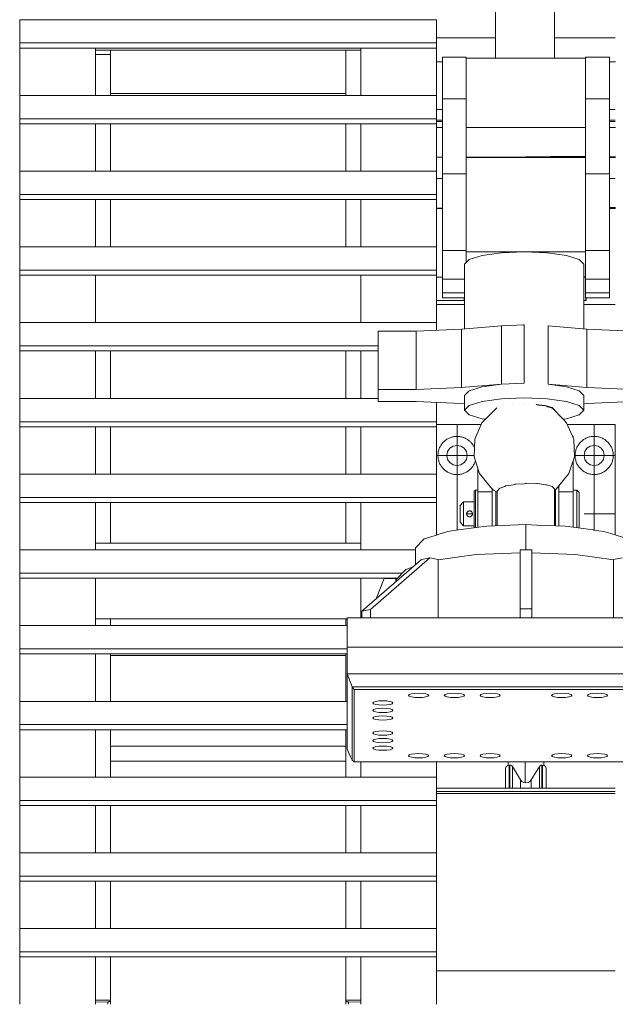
# Model space of a CAD drawing. Header units: millimetres. Extents: x 53746 to 116821, y -810352 to -765802.
# Tile 327 of 347: x 99537 to 100037, y -773800 to -772974. Entities that reach past the tile are written whole.
import ezdxf

# ---------------------------------------------------------------- set-up
doc = ezdxf.new("R2010")
doc.units = ezdxf.units.MM
doc.header["$MEASUREMENT"] = 0
doc.linetypes.add('DGN Style 2', pattern=[1526.188139, 1017.458759, -508.72938])
doc.linetypes.add('DGN Style 4', pattern=[2290.351719, 1144.460571, -572.230286, 1.430576, -572.230286])
for name, color, linetype, lineweight in [('Main Cradle Rails', 7, 'Continuous', 0), ('Side Cradle Tower', 7, 'Continuous', 0), ('Side Cradle Tower Rail Frame', 7, 'Continuous', 0)]:
    doc.layers.add(name, color=color, linetype=linetype, lineweight=lineweight)

# ---------------------------------------------------------------- blocks, each defined once
blk = doc.blocks.new('*U57')
at = {"layer": 'Side Cradle Tower', "color": 7, "linetype": 'Continuous', "lineweight": 0}
for p, q in [((14254.2, 15103.07), (14603.79, 15103.07)), ((14653.3, 15087.97), (14603.79, 15087.97)), ((14753.68, 15087.97), (14702.7, 15087.97)), ((14254.2, 15079.28), (14254.2, 15083.52)), ((14254.2, 15083.52), (14603.79, 15083.52)), ((14254.2, 15079.28), (14254.2, 15039.52)), ((14254.2, 15079.28), (14603.79, 15079.28)), ((14317.7, 15039.52), (14317.7, 15079.28)), ((14540.23, 15077.42), (14317.7, 15077.42)), ((14330.26, 15077.42), (14330.26, 15073.92)), ((14527.67, 15077.42), (14527.67, 15041.13)), ((14540.23, 15039.52), (14540.23, 15079.28)), ((14603.79, 15079.28), (14603.79, 15083.52)), ((14254.2, 15068.92), (14254.2, 15056.88)), ((14317.7, 15073.92), (14330.26, 15073.92)), ((14330.26, 15041.13), (14330.26, 15073.92)), ((14603.73, 15067.76), (14608.73, 15067.76)), ((14608.73, 15071.71), (14628.73, 15071.71)), ((14728.68, 15070.66), (14628.73, 15070.66)), ((14748.68, 15071.71), (14728.68, 15071.71)), ((14748.68, 15067.76), (14753.73, 15067.76)), ((14317.7, 15055.91), (14317.7, 15055.91)), ((14540.23, 15055.91), (14540.23, 15055.91)), ((14254.2, 15039.52), (14603.79, 15039.52)), ((14527.67, 15041.13), (14330.26, 15041.13)), ((14330.26, 15041.13), (14330.26, 15039.52)), ((14330.26, 15041.13), (14330.26, 15041.13)), ((14527.67, 15039.52), (14527.67, 15041.13)), ((14527.68, 15041.13), (14527.67, 15041.13)), ((14608.73, 15036.54), (14628.73, 15036.54)), ((14748.68, 15036.54), (14728.68, 15036.54)), ((14608.73, 15027.76), (14603.79, 15027.76)), ((14753.68, 15027.76), (14748.68, 15027.76)), ((14254.2, 15015.74), (14254.2, 15019.98)), ((14254.2, 15019.98), (14603.79, 15019.98)), ((14603.79, 15015.74), (14603.79, 15019.98)), ((14608.73, 15018.82), (14603.79, 15018.82)), ((14753.68, 15018.82), (14748.68, 15018.82)), ((14254.2, 15015.74), (14254.2, 14975.98)), ((14254.2, 15015.74), (14603.79, 15015.74)), ((14317.7, 14975.98), (14317.7, 15015.74)), ((14330.26, 15015.74), (14330.26, 14975.98)), ((14527.67, 14975.98), (14527.67, 15015.74)), ((14540.23, 14975.98), (14540.23, 15015.74)), ((14603.73, 15012.58), (14608.73, 15012.58)), ((14603.79, 15017.78), (14608.73, 15017.78)), ((14628.73, 15012.58), (14728.68, 15012.58)), ((14748.68, 15017.78), (14753.68, 15017.78)), ((14748.68, 15012.58), (14753.73, 15012.58)), ((14317.7, 15001.62), (14317.7, 15001.63)), ((14540.23, 15001.63), (14540.23, 15001.62)), ((14603.73, 14987.72), (14608.73, 14987.75)), ((14608.73, 14987.59), (14603.73, 14987.59)), ((14628.73, 14987.84), (14728.68, 14988.31)), ((14728.68, 14987.58), (14628.73, 14987.58)), ((14728.68, 14988.31), (14699.35, 14988.17)), ((14748.68, 14988.41), (14753.73, 14988.43)), ((14753.73, 14988.43), (14748.68, 14988.41)), ((14753.73, 14987.58), (14748.68, 14987.58)), ((14254.2, 14975.98), (14603.79, 14975.98)), ((14603.79, 14969.77), (14608.73, 14969.77)), ((14608.73, 14973.65), (14628.73, 14973.65)), ((14748.68, 14973.65), (14728.68, 14973.65)), ((14748.68, 14969.77), (14753.68, 14969.77)), ((14254.2, 14952.2), (14254.2, 14956.43)), ((14254.2, 14956.43), (14603.79, 14956.43)), ((14254.2, 14952.2), (14254.2, 14912.43)), ((14254.2, 14952.2), (14603.79, 14952.2)), ((14317.7, 14912.43), (14317.7, 14952.2)), ((14330.26, 14952.2), (14330.26, 14912.43)), ((14527.67, 14912.43), (14527.67, 14952.2)), ((14540.23, 14912.43), (14540.23, 14952.2)), ((14603.79, 14952.2), (14603.79, 14956.43)), ((14603.73, 14944.91), (14608.73, 14944.94)), ((14608.73, 14944.78), (14603.73, 14944.78)), ((14748.68, 14945.6), (14753.73, 14945.62)), ((14753.73, 14945.62), (14748.68, 14945.6)), ((14753.73, 14944.77), (14748.68, 14944.77)), ((14254.2, 14912.43), (14603.79, 14912.43)), ((14608.73, 14909.47), (14628.73, 14909.47)), ((14628.73, 14908.42), (14628.73, 14899.36)), ((14677.3, 14908.42), (14628.73, 14908.42)), ((14748.68, 14909.47), (14728.68, 14909.47)), ((14254.2, 14888.65), (14254.2, 14892.89)), ((14254.2, 14892.89), (14603.79, 14892.89)), ((14254.2, 14888.65), (14254.2, 14848.89)), ((14254.2, 14888.65), (14603.79, 14888.65)), ((14317.7, 14848.89), (14317.7, 14888.65)), ((14540.23, 14848.89), (14540.23, 14888.65)), ((14608.73, 14887.16), (14603.73, 14887.16)), ((14603.79, 14888.65), (14603.79, 14892.89)), ((14727.3, 14887.19), (14728.68, 14887.17)), ((14608.73, 14885.49), (14627.3, 14885.49)), ((14748.68, 14885.49), (14728.68, 14885.49)), ((14608.73, 14873.98), (14627.3, 14873.98)), ((14627.3, 14869.7), (14608.73, 14869.7)), ((14748.68, 14873.98), (14728.68, 14873.98)), ((14728.68, 14869.7), (14748.68, 14869.7)), ((14626.96, 14867.44), (14603.73, 14867.44)), ((14627.3, 14864), (14603.73, 14864)), ((14753.68, 14864), (14727.3, 14864)), ((14254.2, 14848.89), (14603.79, 14848.89)), ((14658.27, 14846.24), (14624.82, 14843.41)), ((14677.28, 14847.01), (14658.27, 14846.24)), ((14658.27, 14846.24), (14658.27, 14797.31)), ((14677.28, 14847.01), (14676.29, 14846.97)), ((14677.28, 14798.08), (14677.28, 14847.01)), ((14697.26, 14846.15), (14729.72, 14843.41)), ((14697.27, 14846.15), (14697.26, 14846.15)), ((14697.26, 14846.15), (14697.26, 14797.22)), ((14554.8, 14841.86), (14554.8, 14792.93)), ((14554.8, 14841.86), (14586.81, 14841.86)), ((14624.82, 14843.41), (14586.81, 14841.86)), ((14586.81, 14841.86), (14586.81, 14792.93)), ((14624.82, 14843.41), (14624.82, 14794.48)), ((14729.72, 14843.41), (14729.72, 14794.48)), ((14729.72, 14843.41), (14767.73, 14841.86)), ((14254.2, 14825.11), (14254.2, 14829.34)), ((14254.2, 14829.34), (14554.8, 14829.34)), ((14254.2, 14825.11), (14254.2, 14785.35)), ((14254.2, 14825.11), (14554.8, 14825.11)), ((14317.7, 14785.35), (14317.7, 14825.11)), ((14330.26, 14825.11), (14330.26, 14785.35)), ((14527.67, 14785.35), (14527.67, 14825.11)), ((14540.23, 14785.35), (14540.23, 14825.11)), ((14317.7, 14795.91), (14317.7, 14795.91)), ((14540.23, 14795.91), (14540.23, 14795.91)), ((14624.82, 14794.48), (14658.27, 14797.31)), ((14658.16, 14797.3), (14677.28, 14798.08)), ((14658.27, 14797.31), (14677.28, 14798.08)), ((14729.72, 14794.48), (14697.26, 14797.22)), ((14586.81, 14792.93), (14554.8, 14792.93)), ((14554.8, 14792.93), (14554.8, 14782.64)), ((14586.81, 14792.93), (14624.82, 14794.48)), ((14767.73, 14792.93), (14729.72, 14794.48)), ((14254.2, 14785.35), (14554.8, 14785.35)), ((14554.8, 14782.64), (14586.81, 14782.64)), ((14586.81, 14782.64), (14624.82, 14781.09)), ((14603.79, 14765.8), (14603.79, 14781.95)), ((14624.82, 14781.09), (14627.3, 14780.88)), ((14659.59, 14779.21), (14659.58, 14779.2)), ((14667.72, 14780.33), (14667.69, 14780.33)), ((14677.33, 14780.73), (14677.3, 14780.72)), ((14686.94, 14780.33), (14686.91, 14780.33)), ((14687.89, 14780.04), (14687.36, 14780.27)), ((14687.36, 14780.27), (14687.89, 14780.25)), ((14687.89, 14780.25), (14689.58, 14780.02)), ((14689.58, 14779.8), (14687.89, 14780.04)), ((14695.23, 14779), (14689.58, 14779.8)), ((14695.67, 14778.73), (14695.23, 14779)), ((14695.67, 14779.18), (14696.81, 14778.83)), ((14729.72, 14781.09), (14727.3, 14780.89)), ((14767.73, 14782.64), (14729.72, 14781.09)), ((14654.19, 14777.53), (14654.19, 14777.52)), ((14700.88, 14777.08), (14696.8, 14778.37)), ((14702.7, 14775.68), (14702.7, 14775.24)), ((14254.2, 14761.56), (14254.2, 14765.8)), ((14254.2, 14765.8), (14603.79, 14765.8)), ((14603.79, 14761.56), (14603.79, 14765.8)), ((14641.25, 14763.46), (14603.79, 14763.46)), ((14753.45, 14763.46), (14713.4, 14763.46)), ((14753.45, 14670.8), (14753.45, 14763.46)), ((14254.2, 14761.56), (14254.2, 14721.8)), ((14254.2, 14761.56), (14603.79, 14761.56)), ((14317.7, 14721.8), (14317.7, 14761.56)), ((14330.26, 14761.56), (14330.26, 14721.8)), ((14527.67, 14721.8), (14527.67, 14761.56)), ((14540.23, 14721.8), (14540.23, 14761.56)), ((14317.7, 14750.15), (14317.7, 14750.15)), ((14540.23, 14750.15), (14540.23, 14750.15)), ((14718.45, 14753.46), (14717.77, 14753.46)), ((14614.94, 14743.47), (14617.69, 14745.31)), ((14735.95, 14728.96), (14739.2, 14729.61)), ((14254.2, 14721.8), (14603.79, 14721.8)), ((14678.7, 14714.09), (14679.45, 14714.05)), ((14696.1, 14712.83), (14700.88, 14711.32)), ((14635.45, 14706.01), (14635.45, 14701.89)), ((14638.45, 14706.89), (14650.45, 14706.89)), ((14654.7, 14707.76), (14654.85, 14707.91)), ((14654.7, 14678.45), (14654.7, 14707.76)), ((14656.53, 14709.96), (14656.95, 14710.09)), ((14702.7, 14709.37), (14702.7, 14678.45)), ((14706.45, 14712.09), (14706.45, 14710.46)), ((14718.45, 14706.89), (14706.45, 14706.89)), ((14254.2, 14698.02), (14254.2, 14702.26)), ((14254.2, 14702.26), (14603.79, 14702.26)), ((14254.2, 14698.02), (14254.2, 14658.26)), ((14254.2, 14698.02), (14603.79, 14698.02)), ((14317.7, 14658.26), (14317.7, 14698.02)), ((14330.26, 14698.02), (14330.26, 14664)), ((14527.67, 14664), (14527.67, 14698.02)), ((14540.23, 14658.26), (14540.23, 14698.02)), ((14603.79, 14698.02), (14603.79, 14702.26)), ((14703.45, 14700.96), (14703.45, 14688.46)), ((14703.45, 14700.01), (14703.45, 14698.46)), ((14703.45, 14696.88), (14703.45, 14688.46)), ((14723.45, 14695.35), (14723.45, 14701.19)), ((14623.45, 14688.46), (14623.45, 14691.14)), ((14628.95, 14688.46), (14628.96, 14688.71)), ((14629.07, 14687.72), (14628.95, 14688.46)), ((14629.04, 14689.15), (14629.04, 14689.15)), ((14629.14, 14689.42), (14629.64, 14690.19)), ((14629.63, 14690.18), (14629.63, 14690.18)), ((14629.7, 14690.24), (14630.3, 14690.68)), ((14629.97, 14690.48), (14629.92, 14690.43)), ((14629.97, 14690.48), (14630.3, 14690.68)), ((14630.3, 14690.68), (14630.3, 14690.68)), ((14630.39, 14690.72), (14630.49, 14690.76)), ((14631.1, 14690.94), (14631.43, 14690.95)), ((14631.54, 14690.96), (14631.94, 14690.91)), ((14631.55, 14690.96), (14631.55, 14690.96)), ((14631.55, 14690.96), (14631.94, 14690.91)), ((14631.94, 14690.91), (14632.4, 14690.77)), ((14631.94, 14690.91), (14631.94, 14690.91)), ((14632.37, 14690.78), (14631.96, 14690.9)), ((14632.7, 14690.62), (14632.69, 14690.63)), ((14632.75, 14690.59), (14633.21, 14690.22)), ((14633.07, 14690.36), (14633.02, 14690.4)), ((14633.21, 14690.22), (14633.34, 14690.09)), ((14633.84, 14687.74), (14633.75, 14687.51)), ((14633.87, 14689.02), (14633.77, 14689.38)), ((14633.92, 14688.12), (14633.84, 14687.73)), ((14633.84, 14687.74), (14633.84, 14687.74)), ((14633.94, 14688.46), (14633.92, 14688.14)), ((14703.45, 14688.46), (14703.45, 14678.42)), ((14629.68, 14686.7), (14629.55, 14686.84)), ((14630.44, 14686.18), (14629.68, 14686.7)), ((14630.22, 14686.28), (14630.23, 14686.28)), ((14630.73, 14686.08), (14630.49, 14686.16)), ((14631.2, 14685.98), (14630.63, 14686.1)), ((14632.13, 14686.06), (14632.13, 14686.06)), ((14632.5, 14686.2), (14632.5, 14686.19)), ((14633.21, 14686.69), (14633.24, 14686.73)), ((14633.75, 14687.51), (14633.47, 14686.99)), ((14633.48, 14687.01), (14633.48, 14687.01)), ((14678.7, 14658.17), (14678.7, 14679.46)), ((14678.7, 14679.46), (14678.7, 14658.17)), ((14638.45, 14677.29), (14638.45, 14678.67)), ((14703.45, 14678.46), (14703.45, 14678.42)), ((14718.45, 14678.76), (14718.45, 14677.36)), ((14540.23, 14664), (14317.7, 14664)), ((14254.2, 14658.26), (14586.2, 14658.26)), ((14673.76, 14658.17), (14683.76, 14658.17)), ((14591.1, 14650.08), (14598.17, 14651.57)), ((14254.2, 14634.48), (14254.2, 14638.71)), ((14254.2, 14638.71), (14575.03, 14638.71)), ((14254.2, 14634.48), (14254.2, 14594.71)), ((14254.2, 14634.48), (14571.03, 14634.48)), ((14317.7, 14594.71), (14317.7, 14634.48)), ((14540.23, 14601.17), (14540.23, 14634.48)), ((14553.09, 14617.1), (14559.73, 14634.12)), ((14559.73, 14634.12), (14559.73, 14634.12)), ((14541.25, 14606.83), (14548.32, 14608.32)), ((14673.76, 14608.83), (14683.76, 14608.83)), ((14528.73, 14600.5), (14317.7, 14600.5)), ((14330.26, 14600.5), (14330.26, 14594.71)), ((14527.67, 14594.71), (14527.67, 14600.5)), ((14528.73, 14601.17), (14541.73, 14601.17)), ((14528.73, 14576.73), (14528.73, 14601.17)), ((14254.2, 14594.71), (14528.73, 14594.71)), ((14254.2, 14570.93), (14254.2, 14575.17)), ((14254.2, 14575.17), (14528.73, 14575.17)), ((14528.73, 14554.25), (14528.73, 14576.73)), ((14254.2, 14570.93), (14254.2, 14531.17)), ((14254.2, 14570.93), (14528.73, 14570.93)), ((14317.7, 14531.17), (14317.7, 14570.93)), ((14330.26, 14570.93), (14330.26, 14569.75)), ((14527.67, 14569.75), (14330.26, 14569.75)), ((14330.26, 14569.75), (14330.26, 14531.17)), ((14330.26, 14569.75), (14330.26, 14569.75)), ((14527.67, 14569.75), (14527.67, 14570.93)), ((14527.67, 14531.17), (14527.67, 14569.75)), ((14527.67, 14569.75), (14527.68, 14569.75)), ((14528.73, 14554.25), (14828.73, 14554.25)), ((14528.73, 14490.97), (14528.73, 14554.25)), ((14528.73, 14554.25), (14532.98, 14543.34)), ((14532.98, 14543.34), (14534.73, 14541.25)), ((14532.98, 14481.85), (14532.98, 14543.34)), ((14532.98, 14543.34), (14824.49, 14543.34)), ((14254.2, 14531.17), (14528.73, 14531.17)), ((14317.7, 14535.92), (14317.7, 14535.92)), ((14552.72, 14531.13), (14550.88, 14530.55)), ((14594.74, 14537.46), (14591.99, 14537.85)), ((14626.59, 14536.88), (14624.74, 14537.46)), ((14654.74, 14537.46), (14651.99, 14537.85)), ((14714.74, 14537.46), (14711.99, 14537.85)), ((14744.74, 14537.46), (14741.99, 14537.85)), ((14564.74, 14522.27), (14566.59, 14522.85)), ((14567.23, 14523.53), (14566.59, 14522.85)), ((14564.74, 14515.94), (14566.59, 14516.52)), ((14567.23, 14517.21), (14566.59, 14516.52)), ((14254.2, 14507.39), (14254.2, 14511.62)), ((14254.2, 14511.62), (14528.73, 14511.62)), ((14254.2, 14507.39), (14254.2, 14467.62)), ((14254.2, 14507.39), (14528.73, 14507.39)), ((14317.7, 14467.62), (14317.7, 14507.39)), ((14330.26, 14507.39), (14330.26, 14493.69)), ((14527.67, 14493.69), (14527.67, 14507.39)), ((14552.72, 14505.82), (14550.88, 14505.24)), ((14555.48, 14499.88), (14552.72, 14499.49)), ((14317.7, 14495.09), (14317.7, 14495.09)), ((14330.26, 14493.69), (14527.67, 14493.69)), ((14330.26, 14493.69), (14330.26, 14467.62)), ((14527.67, 14467.62), (14527.67, 14493.69)), ((14531.22, 14485.11), (14528.73, 14490.97)), ((14552.72, 14490.63), (14555.48, 14490.24)), ((14531.22, 14485.11), (14532.98, 14481.85)), ((14534.73, 14480.51), (14532.98, 14481.85)), ((14534.73, 14480.51), (14534.73, 14482.14)), ((14582.72, 14484.3), (14585.48, 14483.91)), ((14618.73, 14487.36), (14615.48, 14487.23)), ((14640.88, 14484.88), (14640.23, 14485.57)), ((14640.88, 14484.88), (14642.72, 14484.3)), ((14716.59, 14486.26), (14714.74, 14486.84)), ((14732.72, 14484.3), (14735.48, 14483.91)), ((14540.23, 14467.62), (14540.23, 14480.51)), ((14603.73, 14480.51), (14603.73, 14467.62)), ((14664.71, 14477.7), (14664.71, 14467.45)), ((14665.28, 14477.7), (14665.28, 14467.45)), ((14690.03, 14476.5), (14690.03, 14466.42)), ((14692.18, 14477.7), (14692.18, 14467.45)), ((14692.76, 14477.7), (14692.76, 14467.45)), ((14254.2, 14467.62), (14603.79, 14467.62)), ((14674.22, 14465.22), (14674.22, 14458.23)), ((14683.25, 14458.23), (14683.25, 14465.22)), ((14603.79, 14458.23), (14753.68, 14458.23)), ((14254.2, 14443.84), (14254.2, 14448.08)), ((14254.2, 14448.08), (14603.79, 14448.08)), ((14753.68, 14455.45), (14603.79, 14455.45)), ((14753.68, 14453.72), (14603.79, 14453.72)), ((14603.79, 14443.84), (14603.79, 14448.08)), ((14254.2, 14443.84), (14254.2, 14404.08)), ((14254.2, 14443.84), (14603.79, 14443.84)), ((14317.7, 14404.08), (14317.7, 14443.84)), ((14330.26, 14443.84), (14330.26, 14404.08)), ((14527.67, 14404.08), (14527.67, 14443.84)), ((14540.23, 14404.08), (14540.23, 14443.84)), ((14254.2, 14404.08), (14603.79, 14404.08)), ((14254.2, 14380.3), (14254.2, 14384.53)), ((14254.2, 14384.53), (14603.79, 14384.53)), ((14603.79, 14380.3), (14603.79, 14384.53)), ((14254.2, 14380.3), (14254.2, 14340.54)), ((14254.2, 14380.3), (14603.79, 14380.3)), ((14317.7, 14340.54), (14317.7, 14380.3)), ((14330.26, 14380.3), (14330.26, 14340.54)), ((14527.67, 14340.54), (14527.67, 14380.3)), ((14540.23, 14340.54), (14540.23, 14380.3)), ((14254.2, 14340.54), (14603.79, 14340.54)), ((14254.2, 14316.75), (14254.2, 14320.99)), ((14254.2, 14320.99), (14603.79, 14320.99)), ((14254.2, 14316.75), (14254.2, 14276.99)), ((14254.2, 14316.75), (14603.79, 14316.75)), ((14317.7, 14276.99), (14317.7, 14316.75)), ((14330.26, 14316.75), (14330.26, 14280.37)), ((14527.67, 14280.37), (14527.67, 14316.75)), ((14540.23, 14276.99), (14540.23, 14316.75)), ((14603.79, 14316.75), (14603.79, 14320.99)), ((14753.68, 14304.97), (14603.73, 14304.97)), ((14330.26, 14280.37), (14317.7, 14280.37)), ((14328.06, 14279.1), (14317.7, 14278.9)), ((14328.06, 14276.99), (14328.06, 14279.1)), ((14329.7, 14279.28), (14329.62, 14279.26)), ((14330.26, 14280.37), (14330.26, 14279.61)), ((14330.26, 14276.99), (14330.26, 14279.61)), ((14540.23, 14280.37), (14527.67, 14280.37)), ((14527.67, 14279.61), (14527.67, 14280.37)), ((14527.67, 14279.61), (14527.67, 14276.99)), ((14528.42, 14279.24), (14528.31, 14279.26)), ((14529.87, 14279.1), (14529.87, 14276.99)), ((14540.23, 14278.9), (14529.87, 14279.1))]:
    blk.add_line(p, q, dxfattribs=at)
at = {"layer": 'Side Cradle Tower', "color": 7, "linetype": 'DGN Style 4', "lineweight": 0}
for p, q in [((14620.95, 14763.46), (14620.95, 14674.82)), ((14735.95, 14763.46), (14735.95, 14674.9)), ((14635.26, 14737.46), (14603.73, 14737.46)), ((14719.39, 14737.46), (14753.45, 14737.46)), ((14633.94, 14688.46), (14628.95, 14688.46)), ((14753.68, 14688.46), (14727.53, 14688.46)), ((14677.97, 14480.51), (14677.95, 14462.82))]:
    blk.add_line(p, q, dxfattribs=at)
at = {"layer": 'Side Cradle Tower', "color": 7, "linetype": 'DGN Style 2', "lineweight": 0, "flags": 128}
for points in [[(14653.3, 15070.66), (14653.3, 15264.3), (14655.13, 15266.24), (14660.33, 15267.88), (14668.11, 15268.98), (14677.3, 15269.37), (14686.48, 15268.98), (14694.27, 15267.88), (14699.47, 15266.24)], [(14654.7, 14706.66), (14651.5, 14708.41), (14649.37, 14710.67), (14639.91, 14722.26), (14635.21, 14736.37), (14635.89, 14751.18), (14641.85, 14764.83), (14644.55, 14767.69), (14654.19, 14777.53)], [(14700.89, 14777.1), (14710.11, 14767.69), (14712.81, 14764.83), (14718.77, 14751.18), (14719.44, 14736.37), (14714.75, 14722.26), (14705.28, 14710.67), (14703.16, 14708.41), (14702.7, 14708.16)]]:
    blk.add_lwpolyline(points, dxfattribs=at)
at = {"layer": 'Side Cradle Tower', "color": 7, "linetype": 'Continuous', "lineweight": 0, "flags": 128}
for points in [[(14700.88, 15159.8), (14702.7, 15157.86), (14702.7, 15070.66)], [(14254.2, 15083.52), (14254.2, 15103.07), (14254.2, 15103.07)], [(14603.79, 15083.52), (14603.79, 15103.07), (14603.79, 15103.07)], [(14603.73, 15079.28), (14603.73, 15064.3), (14603.73, 15042.13), (14603.73, 15039.52)], [(14608.73, 14973.65), (14608.73, 14986.44), (14608.73, 15001.11), (14608.73, 15015.64), (14608.73, 15028.02), (14608.73, 15036.54), (14608.73, 15071.71), (14608.73, 15071.71)], [(14628.73, 14973.65), (14628.73, 14986.44), (14628.73, 15001.11), (14628.73, 15015.64), (14628.73, 15028.02), (14628.73, 15036.54), (14628.73, 15071.71), (14628.73, 15071.71)], [(14728.68, 15071.71), (14728.68, 15036.54), (14728.68, 15028.02), (14728.68, 15015.64), (14728.68, 15001.11), (14728.68, 14986.44), (14728.68, 14973.65)], [(14748.68, 15071.71), (14748.68, 15036.54), (14748.68, 15028.02), (14748.68, 15015.64), (14748.68, 15001.11), (14748.68, 14986.44), (14748.68, 14973.65)], [(14254.2, 15019.98), (14254.2, 15039.52), (14254.2, 15039.52)], [(14603.79, 15019.98), (14603.79, 15039.52), (14603.79, 15039.52)], [(14603.73, 15015.74), (14603.73, 14999.32), (14603.73, 14978.68), (14603.73, 14975.98)], [(14254.2, 14956.43), (14254.2, 14975.98), (14254.2, 14975.98)], [(14603.79, 14956.43), (14603.79, 14975.98), (14603.79, 14975.98)], [(14608.73, 14869.7), (14608.73, 14873.98), (14608.73, 14885.49), (14608.73, 14909.47), (14608.73, 14973.65)], [(14628.73, 14899.36), (14628.73, 14909.47), (14628.73, 14973.65)], [(14728.68, 14973.65), (14728.68, 14909.47), (14728.68, 14885.49), (14728.68, 14873.98), (14728.68, 14869.7), (14728.68, 14869.7)], [(14748.68, 14973.65), (14748.68, 14909.47), (14748.68, 14885.49), (14748.68, 14873.98), (14748.68, 14869.7), (14748.68, 14869.7)], [(14603.73, 14952.2), (14603.73, 14935.87), (14603.73, 14913.71), (14603.73, 14912.43)], [(14254.2, 14892.89), (14254.2, 14912.43), (14254.2, 14912.43)], [(14603.79, 14892.89), (14603.79, 14912.43), (14603.79, 14912.43)], [(14627.3, 14843.62), (14627.3, 14897.87), (14631.11, 14901.81), (14641.94, 14905.15), (14658.16, 14907.39), (14677.3, 14908.17), (14696.43, 14907.39), (14712.65, 14905.15), (14723.49, 14901.81), (14727.3, 14897.87), (14727.3, 14843.61)], [(14727.3, 14887.33), (14728.73, 14887.33), (14728.73, 14908.42), (14677.3, 14908.42)], [(14603.73, 14888.65), (14603.73, 14870.9), (14603.73, 14848.89)], [(14626.96, 14867.44), (14626.96, 14867.56), (14626.96, 14869.15), (14626.96, 14869.7)], [(14729.35, 14869.7), (14729.35, 14869.61), (14729.35, 14868.04), (14729.35, 14867.78), (14728.97, 14867.4), (14727.3, 14867.39)], [(14728.97, 14867.4), (14728.97, 14867.49), (14728.97, 14867.67), (14728.97, 14868.26), (14728.97, 14869.3), (14728.97, 14869.7)], [(14254.2, 14829.34), (14254.2, 14848.89), (14254.2, 14848.89)], [(14603.79, 14842.55), (14603.79, 14848.89), (14603.79, 14848.89)], [(14658.16, 14797.3), (14641.94, 14795.06), (14631.11, 14791.72), (14627.3, 14787.78)], [(14727.3, 14787.78), (14723.49, 14791.72), (14712.65, 14795.06), (14697.26, 14797.22)], [(14644.74, 14767.89), (14641.94, 14768.27), (14631.11, 14771.61), (14627.3, 14775.55), (14627.3, 14787.78), (14627.3, 14787.78)], [(14709.91, 14767.89), (14712.65, 14768.27), (14723.49, 14771.61), (14727.3, 14775.55), (14727.3, 14787.78), (14727.3, 14787.78)], [(14254.2, 14765.8), (14254.2, 14785.35), (14254.2, 14785.35)], [(14627.3, 14775.55), (14631.11, 14779.49), (14641.94, 14782.83), (14658.16, 14785.06), (14677.3, 14785.85), (14696.43, 14785.06), (14712.65, 14782.83), (14723.49, 14779.49), (14727.3, 14775.55)], [(14689.58, 14780.02), (14694.38, 14779.36), (14695.22, 14779.24), (14695.67, 14779.18)], [(14696.8, 14778.37), (14695.77, 14778.7), (14695.67, 14778.73)], [(14696.81, 14778.83), (14700.26, 14777.77), (14700.88, 14777.58)], [(14700.88, 14777.58), (14700.89, 14777.56), (14701.28, 14777.16)], [(14700.9, 14777.08), (14700.89, 14777.1), (14700.88, 14777.08)], [(14701.28, 14777.16), (14702.61, 14775.78), (14702.7, 14775.68)], [(14603.73, 14761.56), (14603.73, 14742.47), (14603.73, 14721.82), (14603.73, 14721.8)], [(14617.69, 14745.31), (14620.95, 14745.96), (14624.2, 14745.31), (14626.96, 14743.47), (14628.8, 14740.71), (14629.45, 14737.46), (14628.8, 14734.21), (14626.96, 14731.45), (14624.2, 14729.61), (14620.95, 14728.96), (14617.69, 14729.61), (14614.94, 14731.45), (14613.09, 14734.21), (14612.45, 14737.46), (14613.09, 14740.71), (14614.94, 14743.47)], [(14718.45, 14753.46), (14718.45, 14753.46), (14718.45, 14751.92)], [(14739.2, 14729.61), (14741.96, 14731.45), (14743.8, 14734.21), (14744.45, 14737.46), (14743.8, 14740.71), (14741.96, 14743.47), (14739.2, 14745.31), (14735.95, 14745.96), (14732.69, 14745.31), (14729.94, 14743.47), (14728.09, 14740.71), (14727.45, 14737.46), (14728.09, 14734.21), (14729.94, 14731.45), (14732.69, 14729.61), (14735.95, 14728.96)], [(14718.45, 14733.37), (14718.45, 14706.89), (14718.45, 14704.31)], [(14254.2, 14702.26), (14254.2, 14721.8), (14254.2, 14721.8)], [(14603.79, 14702.26), (14603.79, 14721.8), (14603.79, 14721.8)], [(14638.45, 14704.27), (14638.45, 14706.89), (14638.45, 14726.65)], [(14662.36, 14712.02), (14668.23, 14712.85), (14669.52, 14713.38)], [(14669.52, 14713.38), (14669.58, 14713.38), (14670.26, 14713.41)], [(14670.26, 14713.41), (14677.33, 14713.71), (14678.67, 14714.08), (14678.7, 14714.09)], [(14679.45, 14714.05), (14686.86, 14713.74), (14687.89, 14713.94)], [(14687.89, 14713.94), (14688, 14713.92), (14688.53, 14713.85)], [(14688.53, 14713.85), (14695.23, 14712.9), (14695.67, 14712.96)], [(14695.67, 14712.96), (14695.98, 14712.87), (14696.1, 14712.83)], [(14635.45, 14706.01), (14635.45, 14707.46), (14636.45, 14708.46), (14638.45, 14708.46)], [(14636.45, 14708.46), (14636.45, 14706.94), (14636.45, 14702.6), (14636.45, 14696.11), (14636.45, 14688.46), (14636.45, 14680.81), (14636.45, 14677.01)], [(14638.45, 14704.31), (14638.45, 14702.6), (14638.45, 14702.57)], [(14650.45, 14678.27), (14650.45, 14680.04), (14650.45, 14688.46), (14650.45, 14696.88), (14650.45, 14704.02), (14650.45, 14708.79), (14650.45, 14709.53)], [(14653.45, 14707.35), (14653.45, 14704.02), (14653.45, 14696.88)], [(14653.45, 14688.46), (14653.45, 14696.88), (14653.45, 14704.02), (14653.45, 14707.35)], [(14654.85, 14707.91), (14655.03, 14708.11), (14656.31, 14709.46), (14656.53, 14709.96)], [(14656.95, 14710.09), (14657.08, 14710.13), (14660.93, 14711.35), (14661.73, 14711.93)], [(14661.73, 14711.93), (14662.09, 14711.98), (14662.36, 14712.02)], [(14700.88, 14711.32), (14700.89, 14711.29), (14701.03, 14711.15)], [(14701.03, 14711.15), (14701.1, 14711.07), (14702.7, 14709.37)], [(14703.45, 14678.42), (14703.45, 14680.04), (14703.45, 14688.46), (14703.45, 14696.88), (14703.45, 14704.02), (14703.45, 14708.72)], [(14703.45, 14708.72), (14703.45, 14704.02), (14703.45, 14696.88)], [(14705.09, 14710.46), (14706.45, 14710.46), (14706.45, 14708.79), (14706.45, 14704.02), (14706.45, 14696.88)], [(14718.45, 14708.46), (14721.45, 14708.46), (14723.45, 14706.46), (14723.45, 14705.09), (14723.45, 14701.19)], [(14718.45, 14702.57), (14718.45, 14702.6), (14718.45, 14704.31)], [(14721.45, 14676.94), (14721.45, 14680.81), (14721.45, 14688.46), (14721.45, 14696.11), (14721.45, 14702.6), (14721.45, 14706.94), (14721.45, 14708.46)], [(14603.73, 14698.02), (14603.73, 14679.01), (14603.73, 14670.73)], [(14623.45, 14691.14), (14623.45, 14693.41), (14623.45, 14694.93), (14623.45, 14695.46), (14626.45, 14698.46), (14635.45, 14698.46)], [(14626.45, 14678.46), (14626.45, 14679.22), (14626.45, 14681.39), (14626.45, 14684.63), (14626.45, 14688.46), (14626.45, 14692.29), (14626.45, 14695.53), (14626.45, 14697.7), (14626.45, 14698.46)], [(14635.45, 14676.87), (14635.45, 14681.19), (14635.45, 14688.46), (14635.45, 14695.73), (14635.45, 14701.89)], [(14638.45, 14698.16), (14638.45, 14702.54), (14638.45, 14702.57)], [(14638.45, 14698.25), (14638.45, 14696.11), (14638.45, 14696.09)], [(14638.45, 14688.46), (14638.45, 14696.07), (14638.45, 14696.09)], [(14653.45, 14696.88), (14653.45, 14688.46), (14653.45, 14680.04), (14653.45, 14678.4)], [(14706.45, 14696.88), (14706.45, 14688.46), (14706.45, 14680.04), (14706.45, 14678.3)], [(14718.45, 14702.57), (14718.45, 14702.54), (14718.45, 14698.25)], [(14718.45, 14696.09), (14718.45, 14696.11), (14718.45, 14698.25)], [(14718.45, 14696.09), (14718.45, 14696.07), (14718.45, 14688.46)], [(14635.45, 14678.46), (14626.45, 14678.46), (14623.45, 14681.46), (14623.45, 14681.99), (14623.45, 14683.51), (14623.45, 14685.78), (14623.45, 14688.46)], [(14630.22, 14686.28), (14629.91, 14686.49), (14629.68, 14686.7), (14629.58, 14686.8), (14629.35, 14687.1), (14629.14, 14687.5), (14629.14, 14687.5), (14629.01, 14687.88), (14628.95, 14688.32), (14628.95, 14688.46)], [(14628.96, 14688.71), (14628.96, 14688.71), (14629.04, 14689.15), (14629.04, 14689.15)], [(14628.96, 14688.71), (14628.96, 14688.71), (14628.96, 14688.71)], [(14629.58, 14686.8), (14629.14, 14687.51), (14629.01, 14687.88)], [(14629.04, 14689.15), (14629.14, 14689.41), (14629.17, 14689.5), (14629.4, 14689.89), (14629.63, 14690.18)], [(14629.04, 14689.15), (14629.14, 14689.41), (14629.14, 14689.42)], [(14629.63, 14690.18), (14629.63, 14690.18), (14629.68, 14690.22), (14629.97, 14690.48), (14629.97, 14690.48)], [(14630.49, 14690.76), (14630.49, 14690.76), (14630.3, 14690.68), (14630.3, 14690.68)], [(14630.37, 14690.71), (14630.49, 14690.76), (14631.11, 14690.94)], [(14630.49, 14690.76), (14630.71, 14690.85), (14631.11, 14690.94), (14631.45, 14690.95)], [(14631.45, 14690.95), (14631.45, 14690.95), (14631.55, 14690.96), (14631.55, 14690.96)], [(14631.94, 14690.91), (14632.37, 14690.78), (14632.37, 14690.78)], [(14632.37, 14690.78), (14632.37, 14690.78), (14632.37, 14690.78)], [(14632.37, 14690.78), (14632.4, 14690.77), (14632.69, 14690.63)], [(14632.4, 14690.77), (14632.4, 14690.77), (14632.71, 14690.62)], [(14632.69, 14690.63), (14633.07, 14690.36), (14633.07, 14690.36)], [(14633.07, 14690.36), (14633.21, 14690.22), (14633.33, 14690.1), (14633.6, 14689.73)], [(14633.33, 14690.1), (14633.75, 14689.42), (14633.77, 14689.38), (14633.77, 14689.38), (14633.75, 14689.42), (14633.6, 14689.73)], [(14633.6, 14689.73), (14633.6, 14689.73), (14633.75, 14689.42), (14633.77, 14689.38), (14633.9, 14688.95), (14633.9, 14688.95)], [(14633.9, 14688.95), (14633.77, 14689.38), (14633.94, 14688.46)], [(14633.9, 14688.95), (14633.94, 14688.55), (14633.94, 14688.46), (14633.94, 14688.46), (14633.92, 14688.11), (14633.84, 14687.74)], [(14638.45, 14680.83), (14638.45, 14680.85), (14638.45, 14688.46), (14638.45, 14688.46)], [(14653.45, 14680.04), (14653.45, 14688.46), (14653.45, 14688.46)], [(14703.45, 14688.46), (14703.45, 14688.46), (14703.45, 14680.04)], [(14718.45, 14688.46), (14718.45, 14688.46), (14718.45, 14680.85), (14718.45, 14680.83)], [(14723.45, 14695.35), (14723.45, 14688.46), (14723.45, 14681.57), (14723.45, 14676.66)], [(14586.2, 14645.83), (14586.2, 14659.95), (14586.21, 14659.96), (14592.74, 14666.88), (14593.25, 14667.42), (14604.62, 14671), (14607.56, 14671.93), (14613.3, 14673.74), (14621.89, 14674.96), (14622.19, 14675), (14639.19, 14677.39), (14643.31, 14677.97), (14645.9, 14678.08), (14652.63, 14678.37), (14678.7, 14679.46)], [(14630.49, 14686.16), (14630.49, 14686.16), (14630.22, 14686.28), (14630.22, 14686.28)], [(14631.7, 14685.97), (14631.45, 14685.96), (14631, 14686), (14630.63, 14686.1), (14630.49, 14686.16)], [(14631.7, 14685.97), (14631.45, 14685.97), (14631.01, 14686)], [(14632.14, 14686.06), (14631.7, 14685.97), (14631.7, 14685.97)], [(14632.13, 14686.06), (14631.7, 14685.97), (14631.7, 14685.97)], [(14631.7, 14685.97), (14631.7, 14685.97), (14632.13, 14686.06)], [(14632.5, 14686.2), (14632.5, 14686.2), (14632.4, 14686.16), (14632.13, 14686.06), (14632.13, 14686.06)], [(14633.34, 14686.84), (14633.21, 14686.7), (14632.5, 14686.2)], [(14633.21, 14686.69), (14633.18, 14686.66), (14632.89, 14686.42), (14632.5, 14686.2)], [(14633.48, 14687.01), (14633.48, 14687.01), (14633.21, 14686.69), (14633.21, 14686.69)], [(14633.75, 14687.51), (14633.67, 14687.32), (14633.48, 14687.01)], [(14638.45, 14680.83), (14638.45, 14680.81), (14638.45, 14678.67)], [(14653.45, 14678.4), (14653.45, 14680.04), (14653.45, 14680.04)], [(14678.7, 14679.46), (14687.78, 14679.08), (14711.5, 14678.08), (14714.1, 14677.97), (14718.22, 14677.39), (14735.22, 14675), (14735.52, 14674.96), (14735.79, 14674.92), (14744.11, 14673.74), (14749.88, 14671.92), (14764.16, 14667.42), (14764.69, 14666.86), (14771.2, 14659.95), (14771.2, 14645.93)], [(14703.45, 14680.04), (14703.45, 14680.04), (14703.45, 14678.42)], [(14718.45, 14678.67), (14718.45, 14680.81), (14718.45, 14680.83)], [(14254.2, 14638.71), (14254.2, 14658.26), (14254.2, 14658.26)], [(14673.76, 14655.85), (14636.99, 14654.31), (14605.24, 14649.83)], [(14673.76, 14601.17), (14673.76, 14608.83), (14673.76, 14658.17)], [(14683.76, 14601.17), (14683.76, 14608.83), (14683.76, 14658.17)], [(14752.29, 14649.82), (14720.42, 14654.31), (14683.76, 14655.85)], [(14541.25, 14601.17), (14541.25, 14606.83), (14591.1, 14650.08)], [(14548.32, 14601.17), (14548.32, 14608.32), (14598.17, 14651.57)], [(14598.17, 14651.57), (14605.24, 14650.08), (14605.24, 14601.17)], [(14759.36, 14651.56), (14752.29, 14650.07), (14752.29, 14601.17)], [(14583.71, 14643.67), (14578, 14641.87), (14569.73, 14633.1)], [(14559.73, 14634.12), (14569.73, 14634.12), (14569.73, 14631.54)], [(14828.73, 14601.17), (14783.73, 14601.17), (14758.42, 14601.17), (14737.92, 14601.17), (14723.73, 14601.17), (14694.47, 14601.17), (14662.97, 14601.17), (14619.52, 14601.17), (14610.02, 14601.17), (14599.02, 14601.17), (14573.73, 14601.17), (14541.73, 14601.17)], [(14254.2, 14575.17), (14254.2, 14594.71), (14254.2, 14594.71)], [(14528.73, 14576.73), (14828.73, 14576.73), (14828.73, 14576.73)], [(14783.73, 14541.25), (14753.73, 14541.25), (14723.73, 14541.25), (14678.73, 14541.25), (14603.73, 14541.25), (14573.73, 14541.25), (14542.48, 14541.25), (14534.73, 14541.25), (14534.73, 14533.03), (14534.73, 14526.7), (14534.73, 14520.37), (14534.73, 14510.88), (14534.73, 14495.06), (14534.73, 14488.73), (14534.73, 14482.14)], [(14254.2, 14511.62), (14254.2, 14531.17), (14254.2, 14531.17)], [(14552.72, 14531.13), (14555.48, 14531.52), (14558.73, 14531.66), (14561.99, 14531.52), (14564.74, 14531.13), (14566.59, 14530.55), (14567.23, 14529.86), (14567.23, 14529.86)], [(14580.23, 14536.19), (14580.23, 14536.19), (14580.88, 14536.88), (14582.72, 14537.46), (14585.48, 14537.85), (14588.73, 14537.98), (14591.99, 14537.85)], [(14597.23, 14536.19), (14596.59, 14535.5), (14594.74, 14534.92), (14591.99, 14534.53), (14588.73, 14534.4), (14585.48, 14534.53), (14582.72, 14534.92), (14580.88, 14535.5), (14580.23, 14536.19)], [(14594.74, 14537.46), (14596.59, 14536.88), (14597.23, 14536.19), (14597.23, 14536.19)], [(14610.23, 14536.19), (14610.23, 14536.19), (14610.88, 14536.88), (14612.72, 14537.46), (14615.48, 14537.85), (14618.73, 14537.98), (14621.99, 14537.85), (14624.74, 14537.46)], [(14627.23, 14536.19), (14626.59, 14535.5), (14624.74, 14534.92), (14621.99, 14534.53), (14618.73, 14534.4), (14615.48, 14534.53), (14612.72, 14534.92), (14610.88, 14535.5), (14610.23, 14536.19)], [(14626.59, 14536.88), (14627.23, 14536.19), (14627.23, 14536.19)], [(14640.23, 14536.19), (14640.23, 14536.19), (14640.88, 14536.88), (14642.72, 14537.46), (14645.48, 14537.85), (14648.73, 14537.98), (14651.99, 14537.85)], [(14657.23, 14536.19), (14656.59, 14535.5), (14654.74, 14534.92), (14651.99, 14534.53), (14648.73, 14534.4), (14645.48, 14534.53), (14642.72, 14534.92), (14640.88, 14535.5), (14640.23, 14536.19)], [(14654.74, 14537.46), (14656.59, 14536.88), (14657.23, 14536.19), (14657.23, 14536.19)], [(14700.23, 14536.19), (14700.23, 14536.19), (14700.88, 14536.88), (14702.72, 14537.46), (14705.48, 14537.85), (14708.73, 14537.98), (14711.99, 14537.85)], [(14717.23, 14536.19), (14716.59, 14535.5), (14714.74, 14534.92), (14711.99, 14534.53), (14708.73, 14534.4), (14705.48, 14534.53), (14702.72, 14534.92), (14700.88, 14535.5), (14700.23, 14536.19)], [(14714.74, 14537.46), (14716.59, 14536.88), (14717.23, 14536.19), (14717.23, 14536.19)], [(14730.23, 14536.19), (14730.23, 14536.19), (14730.88, 14536.88), (14732.72, 14537.46), (14735.48, 14537.85), (14738.73, 14537.98), (14741.99, 14537.85)], [(14747.23, 14536.19), (14746.59, 14535.5), (14744.74, 14534.92), (14741.99, 14534.53), (14738.73, 14534.4), (14735.48, 14534.53), (14732.72, 14534.92), (14730.88, 14535.5), (14730.23, 14536.19)], [(14744.74, 14537.46), (14746.59, 14536.88), (14747.23, 14536.19), (14747.23, 14536.19)], [(14550.23, 14529.86), (14550.23, 14529.86), (14550.88, 14530.55)], [(14567.23, 14529.86), (14566.59, 14529.18), (14564.74, 14528.59), (14561.99, 14528.21), (14558.73, 14528.07), (14555.48, 14528.21), (14552.72, 14528.59), (14550.88, 14529.18), (14550.23, 14529.86)], [(14550.23, 14523.54), (14550.23, 14523.53), (14550.88, 14524.22), (14552.72, 14524.8), (14555.48, 14525.19), (14558.73, 14525.33), (14561.99, 14525.19), (14564.74, 14524.8), (14566.59, 14524.22), (14567.23, 14523.53), (14567.23, 14523.54)], [(14564.74, 14522.27), (14561.99, 14521.88), (14558.73, 14521.74), (14555.48, 14521.88), (14552.72, 14522.27), (14550.88, 14522.85), (14550.23, 14523.53)], [(14550.23, 14517.21), (14550.23, 14517.21), (14550.88, 14517.89), (14552.72, 14518.48), (14555.48, 14518.86), (14558.73, 14519), (14561.99, 14518.86), (14564.74, 14518.48), (14566.59, 14517.89), (14567.23, 14517.21), (14567.23, 14517.21)], [(14564.74, 14515.94), (14561.99, 14515.55), (14558.73, 14515.41), (14555.48, 14515.55), (14552.72, 14515.94), (14550.88, 14516.52), (14550.23, 14517.21)], [(14552.72, 14505.82), (14555.48, 14506.21), (14558.73, 14506.35), (14561.99, 14506.21), (14564.74, 14505.82), (14566.59, 14505.24), (14567.23, 14504.55), (14567.23, 14504.55)], [(14550.23, 14504.55), (14550.23, 14504.55), (14550.88, 14505.24)], [(14567.23, 14504.55), (14566.59, 14503.87), (14564.74, 14503.28), (14561.99, 14502.9), (14558.73, 14502.76), (14555.48, 14502.9), (14552.72, 14503.28), (14550.88, 14503.87), (14550.23, 14504.55)], [(14550.23, 14498.23), (14550.23, 14498.22), (14550.88, 14498.91), (14552.72, 14499.49)], [(14567.23, 14498.22), (14566.59, 14497.54), (14564.74, 14496.96), (14561.99, 14496.57), (14558.73, 14496.43), (14555.48, 14496.57), (14552.72, 14496.96), (14550.88, 14497.54), (14550.23, 14498.22)], [(14555.48, 14499.88), (14558.73, 14500.02), (14561.99, 14499.88), (14564.74, 14499.49), (14566.59, 14498.91), (14567.23, 14498.22), (14567.23, 14498.23)], [(14550.23, 14491.9), (14550.23, 14491.9), (14550.88, 14492.58), (14552.72, 14493.16), (14555.48, 14493.55), (14558.73, 14493.69), (14561.99, 14493.55), (14564.74, 14493.16), (14566.59, 14492.58), (14567.23, 14491.9), (14567.23, 14491.9)], [(14552.72, 14490.63), (14550.88, 14491.21), (14550.23, 14491.9)], [(14567.23, 14491.9), (14566.59, 14491.21), (14564.74, 14490.63), (14561.99, 14490.24), (14558.73, 14490.1), (14555.48, 14490.24)], [(14580.23, 14485.57), (14580.23, 14485.57), (14580.88, 14486.26), (14582.72, 14486.84), (14585.48, 14487.23), (14588.73, 14487.36), (14591.99, 14487.23), (14594.74, 14486.84), (14596.59, 14486.26), (14597.23, 14485.57), (14597.23, 14485.57)], [(14582.72, 14484.3), (14580.88, 14484.88), (14580.23, 14485.57)], [(14597.23, 14485.57), (14596.59, 14484.88), (14594.74, 14484.3), (14591.99, 14483.91), (14588.73, 14483.78), (14585.48, 14483.91)], [(14610.23, 14485.57), (14610.23, 14485.57), (14610.88, 14486.26), (14612.72, 14486.84), (14615.48, 14487.23)], [(14627.23, 14485.57), (14626.59, 14484.88), (14624.74, 14484.3), (14621.99, 14483.91), (14618.73, 14483.78), (14615.48, 14483.91), (14612.72, 14484.3), (14610.88, 14484.88), (14610.23, 14485.57)], [(14618.73, 14487.36), (14621.99, 14487.23), (14624.74, 14486.84), (14626.59, 14486.26), (14627.23, 14485.57), (14627.23, 14485.57)], [(14640.23, 14485.57), (14640.23, 14485.57), (14640.88, 14486.26), (14642.72, 14486.84), (14645.48, 14487.23), (14648.73, 14487.36), (14651.99, 14487.23), (14654.74, 14486.84), (14656.59, 14486.26), (14657.23, 14485.57), (14657.23, 14485.57)], [(14657.23, 14485.57), (14656.59, 14484.88), (14654.74, 14484.3), (14651.99, 14483.91), (14648.73, 14483.78), (14645.48, 14483.91), (14642.72, 14484.3)], [(14700.23, 14485.57), (14700.23, 14485.57), (14700.88, 14486.26), (14702.72, 14486.84), (14705.48, 14487.23), (14708.73, 14487.36), (14711.99, 14487.23), (14714.74, 14486.84)], [(14717.23, 14485.57), (14716.59, 14484.88), (14714.74, 14484.3), (14711.99, 14483.91), (14708.73, 14483.78), (14705.48, 14483.91), (14702.72, 14484.3), (14700.88, 14484.88), (14700.23, 14485.57)], [(14716.59, 14486.26), (14717.23, 14485.57), (14717.23, 14485.57)], [(14730.23, 14485.57), (14730.23, 14485.57), (14730.88, 14486.26), (14732.72, 14486.84), (14735.48, 14487.23), (14738.73, 14487.36), (14741.99, 14487.23), (14744.74, 14486.84), (14746.59, 14486.26), (14747.23, 14485.57), (14747.23, 14485.57)], [(14732.72, 14484.3), (14730.88, 14484.88), (14730.23, 14485.57)], [(14747.23, 14485.57), (14746.59, 14484.88), (14744.74, 14484.3), (14741.99, 14483.91), (14738.73, 14483.78), (14735.48, 14483.91)], [(14534.73, 14480.51), (14542.48, 14480.51), (14573.73, 14480.51), (14603.73, 14480.51), (14678.73, 14480.51), (14723.73, 14480.51), (14753.73, 14480.51), (14783.73, 14480.51)], [(14661.71, 14458.23), (14661.71, 14464.92), (14661.71, 14474.75), (14661.93, 14475.88), (14662.59, 14476.84), (14663.56, 14477.48), (14664.71, 14477.7), (14665.28, 14477.7), (14666.13, 14477.56), (14666.87, 14477.14), (14667.43, 14476.5), (14674.22, 14465.22), (14675.39, 14463.87), (14676.96, 14462.99), (14678.73, 14462.69), (14680.51, 14462.99), (14682.08, 14463.87), (14683.25, 14465.22), (14690.03, 14476.5), (14690.59, 14477.14), (14691.34, 14477.56), (14692.18, 14477.7), (14692.76, 14477.7), (14693.91, 14477.48), (14694.88, 14476.84), (14695.53, 14475.88), (14695.76, 14474.75), (14695.76, 14464.92), (14695.76, 14458.23)], [(14667.43, 14476.5), (14667.43, 14466.42), (14667.43, 14458.23)], [(14254.2, 14448.08), (14254.2, 14467.62), (14254.2, 14467.62)], [(14603.79, 14448.08), (14603.79, 14467.62), (14603.79, 14467.62)], [(14664.71, 14467.45), (14664.71, 14467.45), (14664.71, 14458.23)], [(14665.28, 14467.45), (14665.28, 14467.45), (14665.28, 14458.23)], [(14690.03, 14466.42), (14690.03, 14466.42), (14690.03, 14458.23)], [(14692.18, 14467.45), (14692.18, 14467.45), (14692.18, 14458.23)], [(14692.76, 14467.45), (14692.76, 14467.45), (14692.76, 14458.23)], [(14603.73, 14443.84), (14603.73, 14442.8), (14603.73, 14422.15), (14603.73, 14404.08)], [(14254.2, 14384.53), (14254.2, 14404.08), (14254.2, 14404.08)], [(14603.79, 14384.53), (14603.79, 14404.08), (14603.79, 14404.08)], [(14603.73, 14380.3), (14603.73, 14379.35), (14603.73, 14340.54)], [(14254.2, 14320.99), (14254.2, 14340.54), (14254.2, 14340.54)], [(14603.79, 14320.99), (14603.79, 14340.54), (14603.79, 14340.54)], [(14603.73, 14316.75), (14603.73, 14314.37), (14603.73, 14293.73), (14603.73, 14276.99)], [(14328.06, 14279.1), (14328.53, 14279.11), (14328.92, 14279.15), (14328.96, 14279.15), (14329.36, 14279.21), (14329.62, 14279.26)], [(14329.7, 14279.28), (14329.97, 14279.37), (14330.08, 14279.43), (14330.16, 14279.47), (14330.25, 14279.57), (14330.26, 14279.61)], [(14527.67, 14279.61), (14527.72, 14279.51), (14527.85, 14279.43), (14527.87, 14279.41), (14528.11, 14279.32), (14528.31, 14279.26)], [(14528.42, 14279.24), (14528.8, 14279.17), (14529.02, 14279.15), (14529.22, 14279.13), (14529.68, 14279.1), (14529.87, 14279.1)]]:
    blk.add_lwpolyline(points, dxfattribs=at)
at = {"layer": 'Side Cradle Tower', "color": 7, "linetype": 'DGN Style 4', "lineweight": 0}
for centre, start, end in [((14620.95, 14737.46), 90, 343.95187), ((14620.95, 14737.46), 24.01405, 90), ((14735.95, 14737.46), 0, 359.99999)]:
    blk.add_arc(centre, 16, start, end, dxfattribs=at)
at = {"layer": 'Side Cradle Tower Rail Frame', "color": 7, "linetype": 'Continuous', "lineweight": 0}
for p, q in [((14527.67, 14480.85), (14330.26, 14480.85)), ((14663.73, 14477.51), (14663.73, 14480.51)), ((14693.73, 14480.51), (14693.73, 14477.51))]:
    blk.add_line(p, q, dxfattribs=at)

msp = doc.modelspace()

# ---------------------------------------------------------------- block references
at = {"layer": 'Main Cradle Rails', "color": 7, "linetype": 'Continuous', "lineweight": 0}
msp.add_blockref('*U57', (85283.05, -788076.95), dxfattribs=at)

doc.saveas('drawing.dxf')
